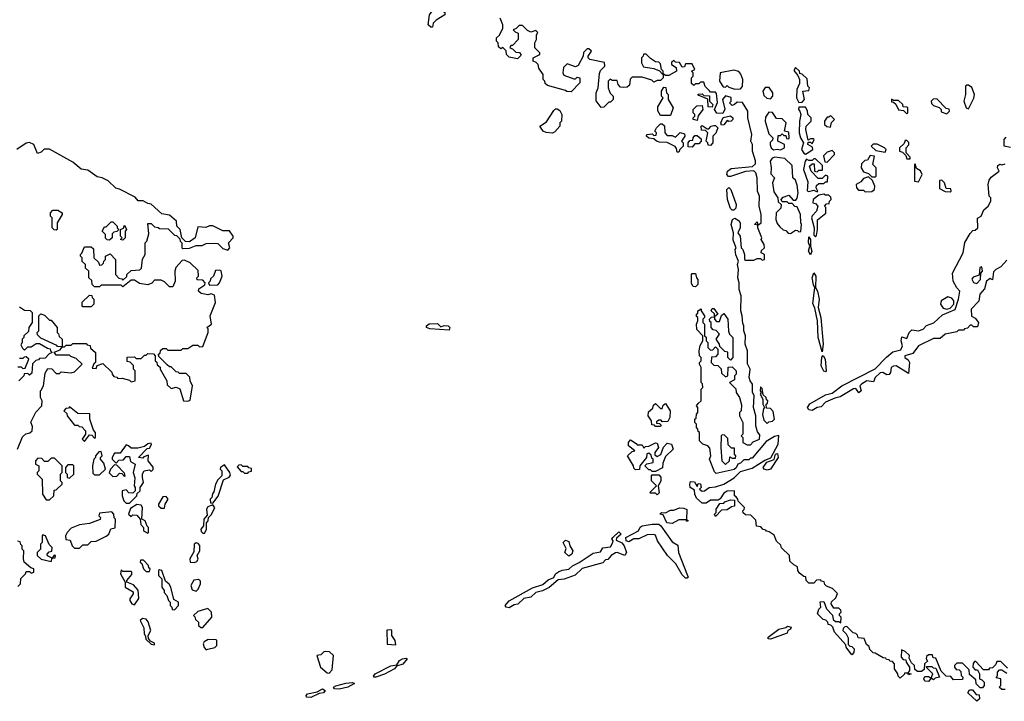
# Model space of a CAD drawing. Extents: x 2737310 to 2869991, y 870230 to 1012730.
# Tile 322 of 479: x 2766865 to 2772780, y 971230 to 975325. Entities that reach past the tile are written whole.
import ezdxf

# ---------------------------------------------------------------- set-up
doc = ezdxf.new("R2010")
doc.units = 0

msp = doc.modelspace()

# ---------------------------------------------------------------- linework, layer by layer
at = {"layer": '0CON02XD'}
for points in [[(2769345, 975280), (2769335, 975280), (2769320, 975295), (2769327.5, 975355), (2769343.6, 975376.4), (2769365, 975390), (2769397, 975387), (2769418.3, 975368.3), (2769420, 975355), (2769367, 975323), (2769350, 975305), (2769345, 975280)], [(2769830, 975265), (2769841.7, 975251.7), (2769860, 975245), (2769860, 975205), (2769825, 975170), (2769815, 975170), (2769810, 975155), (2769825, 975150), (2769845, 975130), (2769868.3, 975128.3), (2769878.3, 975111.7), (2769855, 975090), (2769805, 975100), (2769790, 975115), (2769788.3, 975138.3), (2769768.3, 975158.3), (2769755, 975150), (2769741.7, 975161.7), (2769740, 975185), (2769730, 975195), (2769730, 975215), (2769748.3, 975231.7), (2769767.5, 975275), (2769767.5, 975295), (2769752.5, 975335)], [(2772318.3, 971471.7), (2772300, 971455), (2772298.3, 971421.7), (2772281.7, 971408.3), (2772258.3, 971408.3), (2772241.7, 971421.7), (2772240, 971445), (2772221.7, 971461.7), (2772208.3, 971488.3), (2772210, 971505), (2772185, 971530), (2772161.7, 971538.3), (2772160, 971495), (2772171.7, 971481.7), (2772188.3, 971478.3), (2772190, 971465), (2772210, 971435), (2772210, 971415), (2772200, 971400), (2772220, 971395), (2772205, 971390), (2772200, 971400), (2772180, 971400), (2772178.3, 971391.7), (2772155, 971370), (2772141.7, 971381.7), (2772140, 971395), (2772120, 971425), (2772120, 971455), (2772108.3, 971468.3), (2772091.7, 971471.7), (2772088.3, 971478.3), (2772071.7, 971481.7), (2772068.3, 971488.3), (2772051.7, 971491.7), (2772005, 971520), (2771991.7, 971521.7), (2771971.7, 971541.7), (2771968.3, 971558.3), (2771951.7, 971571.7), (2771938.3, 971608.3), (2771901.7, 971611.7), (2771898.3, 971628.3), (2771888.3, 971638.3), (2771871.7, 971641.7), (2771835, 971680), (2771821.7, 971678.3), (2771811.7, 971668.3), (2771810, 971655), (2771830, 971635), (2771841.7, 971611.7), (2771841.7, 971571.7), (2771851.7, 971561.7), (2771865, 971560), (2771877.5, 971545), (2771877, 971523), (2771865, 971510), (2771830, 971555), (2771828.3, 971568.3), (2771760, 971645), (2771750, 971675), (2771738.3, 971688.3), (2771721.7, 971691.7), (2771720, 971705), (2771708.3, 971718.3), (2771691.7, 971721.7), (2771657.5, 971755), (2771666.4, 971783.6), (2771677.5, 971795), (2771673, 971827), (2771695, 971830), (2771712.5, 971785), (2771747, 971747), (2771751.7, 971721.7), (2771765, 971710), (2771785, 971710), (2771798.3, 971701.7), (2771800, 971735), (2771790, 971745), (2771790, 971755), (2771800, 971765), (2771798.3, 971778.3), (2771785, 971790), (2771755, 971790), (2771740, 971815), (2771741.7, 971828.3), (2771768.3, 971851.7), (2771778.3, 971878.3), (2771748.3, 971908.3), (2771711.7, 971921.7), (2771701.7, 971931.7), (2771698.3, 971948.3), (2771681.7, 971951.7), (2771675, 971960), (2771651.7, 971958.3), (2771635, 971940), (2771605, 971940), (2771590, 971955), (2771588.3, 971978.3), (2771575, 971980), (2771550, 972000), (2771540, 972015), (2771538.3, 972038.3), (2771515, 972050), (2771491.7, 972071.7), (2771490, 972105), (2771441.7, 972151.7), (2771438.3, 972168.3), (2771411.7, 972191.7), (2771398.3, 972228.3), (2771368.3, 972248.3), (2771351.7, 972251.7), (2771348.3, 972258.3), (2771331.7, 972261.7), (2771318.3, 972278.3), (2771291.7, 972281.7), (2771288.3, 972318.3), (2771258.3, 972348.3), (2771225, 972350), (2771211.7, 972361.7), (2771210, 972375), (2771218.3, 972381.7), (2771220, 972395), (2771181.7, 972431.7), (2771180, 972445), (2771168.3, 972458.3), (2771160, 972465), (2771160, 972495), (2771115, 972492.5), (2771095, 972481.2), (2771073.3, 972446.7), (2771061.7, 972438.3), (2771015, 972438.8), (2770988.8, 972421.2), (2770965, 972421.2), (2770930.8, 972450.8), (2770920, 972475), (2770918.3, 972498.3), (2770893.8, 972513.8), (2770890, 972535), (2770895, 972550), (2770918.3, 972548.3), (2770935, 972520), (2770941.7, 972538.3), (2770955, 972537.5), (2770960, 972515), (2770950, 972505), (2770965, 972493.3), (2770980, 972495), (2771006.1, 972513.9), (2771045, 972517.8), (2771095, 972533.8), (2771157.3, 972572.7), (2771195, 972610), (2771265, 972630), (2771340.9, 972679.1), (2771377.1, 972692.9), (2771422.5, 972775), (2771426, 972826), (2771399.3, 972820.7), (2771350, 972790), (2771265, 972690), (2771255, 972690), (2771245, 972680), (2771215, 972680), (2771195, 972660), (2771180, 972655), (2771168.3, 972631.7), (2771157, 972623), (2771048.3, 972598.3), (2771038.3, 972608.3), (2771010, 972685), (2771017.5, 972705), (2771011.7, 972751.7), (2771000, 972765), (2770970, 972775), (2770950, 972795), (2770950, 972845), (2770941.7, 972851.7), (2770940, 972865), (2770930, 972875), (2770930, 972895), (2770920, 972905), (2770920, 972925), (2770928.3, 972931.7), (2770930, 972955), (2770940, 972965), (2770940, 972995), (2770930, 973005), (2770941.7, 973018.3), (2770960, 973035), (2770960, 973105), (2770970, 973115), (2770967, 973137), (2770960, 973145), (2770960, 973235), (2770950, 973255), (2770950, 973265), (2770960, 973275), (2770960, 973295), (2770950, 973305), (2770947.5, 973335), (2770953, 973367), (2770970, 973395), (2770970, 973425), (2770933, 973463), (2770930, 973495), (2770940, 973515), (2770940, 973535), (2770931.7, 973541.7), (2770930, 973555), (2770938.3, 973561.7), (2770940, 973575), (2770958.3, 973588.3), (2770960, 973575), (2770980, 973545), (2770980, 973535), (2770970, 973525), (2770970, 973505), (2770980, 973495), (2770980, 973425), (2770988.3, 973418.3), (2770990, 973395), (2771000, 973385), (2771000, 973355), (2771015, 973340), (2771028.3, 973341.7), (2771045, 973360), (2771060, 973345), (2771060, 973315), (2771045, 973300), (2771021.7, 973298.3), (2771020, 973265), (2771035, 973250), (2771058.3, 973248.3), (2771078.3, 973228.3), (2771081.7, 973201.7), (2771105, 973180), (2771120, 973185), (2771121.7, 973238.3), (2771145, 973240), (2771170, 973215), (2771170, 973195), (2771160, 973185), (2771158.3, 973161.7), (2771130, 973145), (2771167, 973107), (2771170, 973085), (2771190, 973055), (2771201.7, 973011.7), (2771200, 972975), (2771190, 972965), (2771190, 972945), (2771210, 972905), (2771210, 972835), (2771200, 972825), (2771210, 972815), (2771210, 972785), (2771235, 972770), (2771255, 972770), (2771271.7, 972788.3), (2771310, 972805), (2771311.7, 972831.7), (2771298.3, 972848.3), (2771287.5, 972885), (2771286.7, 972945), (2771273.3, 972995), (2771277.5, 973065), (2771266.4, 973086.4), (2771267.5, 973135), (2771252.5, 973155), (2771247.5, 973175), (2771252.5, 973225), (2771238.3, 973258.3), (2771236.7, 973335), (2771222.5, 973375), (2771226.2, 973425), (2771216.2, 973455), (2771216.2, 973485), (2771208.8, 973498.8), (2771206.1, 973546.1), (2771197.5, 973575), (2771200, 973665), (2771186.7, 973705), (2771187.5, 973745), (2771180, 973775), (2771182.5, 973825), (2771176.7, 973855), (2771182.5, 973875), (2771167, 973913), (2771162.5, 973945), (2771170, 973955), (2771150.7, 974000.7), (2771152.5, 974045), (2771138.8, 974095), (2771147.5, 974125), (2771161.7, 974131.7), (2771186.7, 974116.7), (2771193, 974103), (2771193.3, 974075), (2771180, 974045), (2771192.5, 974025), (2771200, 973955), (2771210, 973945), (2771220, 973915), (2771220, 973885), (2771225, 973880), (2771275, 973880), (2771295, 973890), (2771315, 973890), (2771325, 973880), (2771340, 973885), (2771340, 973915), (2771320, 973925), (2771321.7, 973938.3), (2771340, 973955), (2771337.5, 973975), (2771320, 974005), (2771322.5, 974015), (2771300, 974075), (2771300, 974090), (2771280, 974095), (2771295, 974110), (2771300, 974090), (2771320, 974105), (2771320, 974155), (2771306.7, 974205), (2771310, 974265), (2771297.5, 974295), (2771296.2, 974375), (2771288, 974405), (2771275, 974416.7), (2771225, 974413.8), (2771135, 974382.5), (2771123, 974383), (2771112.5, 974395), (2771117.5, 974415), (2771138.3, 974431.7), (2771266.4, 974443.6), (2771285, 974460), (2771286.4, 974476.4), (2771267.5, 974535), (2771267.5, 974575), (2771257.5, 974595), (2771262.5, 974635), (2771240, 974735), (2771240, 974775), (2771208.3, 974828.3), (2771175, 974830), (2771160, 974815), (2771145, 974810), (2771130, 974825), (2771140, 974835), (2771138.3, 974858.3), (2771105, 974867.5), (2771087.5, 974845), (2771101.7, 974788.3), (2771088.3, 974761.7), (2771053, 974763), (2771040, 974785), (2771057, 974827), (2771051.7, 974881.7), (2771045, 974890), (2771015, 974890), (2771008.3, 974898.3), (2770983, 974923), (2770975, 974950), (2770955, 974950), (2770945, 974940), (2770925, 974940), (2770915, 974930), (2770901.7, 974941.7), (2770900, 974975), (2770910, 974985), (2770910, 975005), (2770900, 975015), (2770920, 975025), (2770905, 975060), (2770865, 975060), (2770858.3, 975041.7), (2770845, 975040), (2770828.3, 975068.3), (2770805, 975070), (2770795, 975080), (2770781.7, 975068.3), (2770780, 975055), (2770808.3, 975038.3), (2770810, 975015), (2770765, 974990), (2770745, 974990), (2770730, 975000), (2770730, 974975), (2770715, 974960), (2770695, 974960), (2770675, 974950), (2770661.7, 974961.7), (2770605, 974980), (2770545, 974980), (2770533, 974967), (2770528.3, 974931.7), (2770515, 974920), (2770495, 974917.5), (2770475, 974920), (2770460, 974935), (2770455, 974960), (2770425, 974960), (2770412.5, 974967.5), (2770400, 974955), (2770400, 974915), (2770413, 974883), (2770430, 974865), (2770430, 974845), (2770415, 974830), (2770405, 974830), (2770375, 974800), (2770358.3, 974798.3), (2770328.3, 974838.3), (2770327.5, 974885), (2770340, 974915), (2770348.3, 975001.7), (2770355, 975020), (2770380, 975045), (2770378.3, 975068.3), (2770290, 975085), (2770280, 975095), (2770280, 975105), (2770300, 975135), (2770285, 975150), (2770275, 975150), (2770253, 975127), (2770250, 975105), (2770220, 975050), (2770205, 975042.5), (2770155, 975060), (2770133, 975037), (2770127.5, 975005), (2770135, 974992.5), (2770195, 974970), (2770205, 974970), (2770215, 974980), (2770230, 974975), (2770230, 974945), (2770178.3, 974891.7), (2770153, 974893), (2770145, 974900), (2770035, 974930), (2770021.7, 974941.7), (2770020, 974955), (2770010, 974965), (2770010, 974995), (2769983, 975033), (2769980, 975055), (2769968.3, 975068.3), (2769950, 975075), (2769950, 975095), (2769990, 975115), (2769990, 975125), (2769960, 975155), (2769960, 975185), (2769970, 975205), (2769970, 975235), (2769978.3, 975248.3), (2769965, 975260), (2769935, 975250), (2769915, 975260), (2769885, 975290), (2769865, 975290), (2769848.3, 975271.7), (2769830, 975265)], [(2770730, 975000), (2770730, 975015), (2770720, 975025), (2770715, 975060), (2770705, 975070), (2770685, 975072.5), (2770655, 975092.5), (2770628.3, 975118.3), (2770611.7, 975118.3), (2770610, 975105), (2770600, 975095), (2770600, 975065), (2770611.7, 975041.7), (2770675, 975032.5), (2770708.3, 975018.3), (2770725, 975000), (2770730, 975000)], [(2771161.7, 974908.3), (2771195, 974910), (2771207, 974923), (2771210, 974965), (2771198.3, 974998.3), (2771185, 975013.3), (2771155, 975021.2), (2771073.3, 975006.7), (2771070, 974955), (2771091.7, 974921.7), (2771105, 974920), (2771115, 974930), (2771125, 974920), (2771161.7, 974908.3)], [(2771545, 974827.5), (2771565, 974830), (2771580, 974845), (2771570, 974895), (2771605, 974900), (2771610, 974915), (2771600, 974925), (2771595, 974970), (2771565, 974997.5), (2771551.7, 975001.7), (2771550, 975015), (2771525, 975037.5), (2771515, 975020), (2771540, 974990), (2771550, 974965), (2771549.3, 974940.7), (2771534, 974906), (2771531.4, 974855), (2771545, 974827.5)], [(2770775, 974750), (2770715, 974750), (2770698.3, 974778.3), (2770698.3, 974801.7), (2770730, 974855), (2770720, 974865), (2770720, 974895), (2770735, 974920), (2770747, 974917), (2770750, 974885), (2770760, 974875), (2770760, 974845), (2770790, 974795), (2770775, 974750)], [(2771375, 974850), (2771390, 974865), (2771390, 974885), (2771368.3, 974918.3), (2771343, 974917), (2771330, 974895), (2771335, 974870), (2771353.3, 974853.3), (2771375, 974850)], [(2772565, 974790), (2772597, 974853), (2772600, 974875), (2772585, 974917.5), (2772565, 974932.5), (2772555, 974932.5), (2772547.5, 974925), (2772546.7, 974875), (2772537.5, 974835), (2772550, 974795), (2772565, 974790)], [(2771025, 974800), (2771001.7, 974801.7), (2770998.3, 974848.3), (2770941.7, 974871.7), (2770941.7, 974878.3), (2770965, 974880), (2770975, 974870), (2771008.3, 974868.3), (2771010, 974835), (2771030, 974815), (2771025, 974800)], [(2772195, 974760), (2772200, 974765), (2772200, 974795), (2772195, 974800), (2772171.7, 974801.7), (2772170, 974815), (2772145, 974840), (2772115, 974840), (2772101.7, 974848.3), (2772101.7, 974831.7), (2772115, 974830), (2772128.3, 974818.3), (2772143.6, 974783.6), (2772175, 974780), (2772195, 974760)], [(2772435, 974760), (2772450, 974775), (2772448.3, 974788.3), (2772431.7, 974791.7), (2772375, 974850), (2772351.7, 974848.3), (2772340, 974835), (2772341.7, 974821.7), (2772355, 974810), (2772388.3, 974798.3), (2772400, 974785), (2772401.7, 974771.7), (2772435, 974760)], [(2770065, 974643.3), (2770027, 974647), (2770010, 974655), (2769990, 974685), (2770029.3, 974710.7), (2770075, 974780), (2770085, 974790), (2770095, 974790), (2770109.3, 974779.3), (2770122.5, 974755), (2770120, 974715), (2770110, 974705), (2770110, 974685), (2770079.3, 974650.7), (2770065, 974643.3)], [(2770935, 974720), (2770910, 974725), (2770910, 974735), (2770920, 974745), (2770920, 974755), (2770910, 974765), (2770910, 974785), (2770933, 974807), (2770965, 974810), (2770970, 974785), (2770941.7, 974748.3), (2770935, 974720)], [(2771585, 974517.5), (2771595, 974522.5), (2771630, 974545), (2771628.3, 974558.3), (2771600, 974575), (2771601.7, 974588.3), (2771615, 974590), (2771625, 974580), (2771637.5, 974605), (2771635, 974610), (2771615, 974610), (2771601.7, 974601.7), (2771587.5, 974665), (2771590, 974685), (2771620, 974715), (2771620, 974735), (2771600, 974755), (2771597, 974777), (2771585, 974800), (2771545, 974800), (2771543.3, 974785), (2771552.5, 974775), (2771557.5, 974755), (2771550, 974715), (2771548.6, 974645), (2771556, 974615), (2771573.8, 974585), (2771562.5, 974545), (2771575, 974523.3), (2771585, 974517.5)], [(2771081.7, 974691.7), (2771077.5, 974705), (2771091.7, 974738.3), (2771135, 974747.5), (2771150, 974735), (2771150, 974725), (2771140, 974715), (2771125, 974712.5), (2771115, 974720), (2771095, 974692.5), (2771081.7, 974691.7)], [(2771435, 974542.5), (2771460, 974555), (2771460, 974575), (2771420, 974595), (2771421.7, 974628.3), (2771435, 974630), (2771445, 974640), (2771455, 974630), (2771468.3, 974628.3), (2771471.7, 974611.7), (2771485, 974610), (2771487.5, 974615), (2771485, 974650), (2771460, 974655), (2771470, 974705), (2771445, 974730), (2771411.7, 974731.7), (2771388.3, 974768.3), (2771365, 974770), (2771345, 974740), (2771342.5, 974715), (2771365, 974640), (2771390, 974615), (2771388.3, 974601.7), (2771373, 974587), (2771373, 974573), (2771380, 974555), (2771393, 974543), (2771415, 974547.5), (2771435, 974542.5)], [(2771735, 974680), (2771741.7, 974708.3), (2771760, 974725), (2771735, 974750), (2771725, 974740), (2771715, 974740), (2771700, 974715), (2771700, 974695), (2771713, 974683), (2771735, 974680)], [(2770825, 974530), (2770815, 974530), (2770811.7, 974551.7), (2770803.3, 974563.3), (2770755, 974587.5), (2770708.3, 974588.3), (2770690, 974595), (2770675, 974610), (2770645, 974612.5), (2770630, 974625), (2770632.5, 974635), (2770665, 974640), (2770675, 974630), (2770688.3, 974631.7), (2770690, 974645), (2770680, 974655), (2770690, 974675), (2770715, 974700), (2770725, 974700), (2770738.3, 974688.3), (2770740, 974645), (2770755, 974630), (2770785, 974630), (2770805, 974620), (2770833, 974647), (2770858.3, 974638.3), (2770860, 974625), (2770840, 974595), (2770850, 974585), (2770850, 974565), (2770830, 974545), (2770825, 974530)], [(2771015, 974570), (2771001.7, 974571.7), (2771000, 974585), (2770990, 974595), (2771000, 974645), (2770985, 974660), (2770961.7, 974661.7), (2770960, 974685), (2770965, 974690), (2770995, 974670), (2771005, 974670), (2771020, 974685), (2771035, 974690), (2771045, 974690), (2771060, 974675), (2771047, 974643), (2771030, 974625), (2771030, 974585), (2771015, 974570)], [(2770905, 974560), (2770881.7, 974561.7), (2770880, 974585), (2770891.7, 974598.3), (2770908.3, 974601.7), (2770910, 974615), (2770921.7, 974628.3), (2770935, 974630), (2770958.3, 974608.3), (2770960, 974595), (2770945, 974580), (2770921.7, 974578.3), (2770905, 974560)], [(2772817, 974557), (2772780, 974565), (2772780, 974605), (2772791.7, 974618.3)], [(2766852.5, 972745), (2766881.7, 972818.3), (2766903, 972837), (2766927, 972843), (2766940, 972855), (2766941.7, 972881.7), (2766933, 972907), (2766963, 972967), (2766997.5, 973005), (2767000, 973035), (2766990, 973055), (2766990, 973095), (2766995, 973100), (2767007.5, 973125), (2767018.3, 973201.7), (2767035, 973230), (2767058.3, 973228.3), (2767085, 973200), (2767105, 973200), (2767115, 973210), (2767175, 973202.5), (2767195, 973210), (2767240, 973255), (2767205, 973290), (2767171.7, 973301.7), (2767165, 973310), (2767085, 973310), (2767071.7, 973328.3), (2767108.3, 973341.7), (2767120, 973360), (2767135, 973360), (2767145, 973370), (2767175, 973370), (2767185, 973380), (2767265, 973380), (2767271.7, 973371.7), (2767288.3, 973368.3), (2767291.7, 973351.7), (2767320, 973325), (2767320, 973265), (2767311.7, 973258.3), (2767301.7, 973231.7), (2767325, 973230), (2767331.7, 973248.3), (2767365, 973260), (2767418.3, 973208.3), (2767420, 973195), (2767431.7, 973181.7), (2767448.3, 973178.3), (2767455, 973170), (2767481.7, 973171.7), (2767525, 973160), (2767535, 973150), (2767560, 973155), (2767560, 973215), (2767550, 973225), (2767548.3, 973248.3), (2767528.3, 973268.3), (2767511.7, 973271.7), (2767511.7, 973298.3), (2767555, 973300), (2767565, 973290), (2767595, 973290), (2767615, 973310), (2767625, 973310), (2767635, 973320), (2767668.3, 973318.3), (2767680, 973305), (2767680, 973275), (2767688.3, 973268.3), (2767691.7, 973251.7), (2767708.3, 973238.3), (2767710, 973225), (2767750, 973155), (2767751.7, 973131.7), (2767775, 973110), (2767805, 973117.5), (2767826.4, 973106.4), (2767850, 973035), (2767875, 973033.3), (2767890, 973040), (2767902.5, 973125), (2767890, 973155), (2767888.3, 973178.3), (2767865, 973200), (2767825, 973200), (2767818.3, 973208.3), (2767805, 973210), (2767775, 973240), (2767765, 973240), (2767751.7, 973251.7), (2767701.7, 973301.7), (2767700, 973315), (2767708.3, 973321.7), (2767711.7, 973338.3), (2767725, 973350), (2767745, 973350), (2767755, 973340), (2767835, 973340), (2767845, 973350), (2767875, 973350), (2767905, 973370), (2767935, 973370), (2767945, 973360), (2767965, 973362.5), (2767996.7, 973445), (2767997.5, 973467.5), (2767990, 973475), (2768017.5, 973495), (2768010, 973545), (2768041.2, 973625), (2768035, 973670), (2768015, 973677.5), (2767995, 973672.5), (2767955, 973680), (2767940, 973695), (2767941.7, 973708.3), (2767978.3, 973731.7), (2767980, 973745), (2767965, 973760), (2767931.7, 973761.7), (2767930, 973775), (2767940, 973785), (2767938.3, 973818.3), (2767890, 973865), (2767855, 973880), (2767841.7, 973878.3), (2767803, 973837), (2767797.5, 973815), (2767800, 973755), (2767785, 973720), (2767765, 973720), (2767735, 973750), (2767715, 973760), (2767675, 973760), (2767658.3, 973741.7), (2767635, 973732.5), (2767585, 973740), (2767555, 973760), (2767535, 973760), (2767485, 973720), (2767475, 973730), (2767355, 973730), (2767345, 973720), (2767315, 973720), (2767300, 973735), (2767298.3, 973758.3), (2767280, 973775), (2767280, 973815), (2767261.7, 973831.7), (2767260, 973855), (2767241.7, 973871.7), (2767240, 973895), (2767230, 973905), (2767230, 973915), (2767238.3, 973921.7), (2767255, 973960), (2767295, 973960), (2767308.3, 973948.3), (2767310, 973895), (2767338.3, 973868.3), (2767345, 973850), (2767358.3, 973851.7), (2767368.3, 973861.7), (2767370, 973875), (2767380, 973885), (2767380, 973905), (2767408.3, 973918.3), (2767440, 973885), (2767440, 973795), (2767461.7, 973771.7), (2767478.3, 973768.3), (2767485, 973760), (2767508.3, 973781.7), (2767510, 973795), (2767535, 973817.5), (2767587, 973823), (2767597, 973833), (2767603, 973887), (2767620, 973915), (2767620, 973985), (2767630, 973995), (2767641.7, 974038.3), (2767635, 974100), (2767655, 974100), (2767675, 974080), (2767697, 974077), (2767705, 974070), (2767758.3, 974068.3), (2767795, 974030), (2767808.3, 974028.3), (2767828.3, 974008.3), (2767830, 973995), (2767840, 973985), (2767840, 973955), (2767845, 973950), (2767885, 973952.5), (2767925, 973967.5), (2767961.7, 973968.3), (2767985, 973980), (2768035, 973982.5), (2768055, 973980), (2768085, 973950), (2768115, 973940), (2768127.5, 973955), (2768120, 973985), (2768147.5, 974015), (2768147.5, 974025), (2768125, 974057.5), (2768085, 974057.5), (2768025, 974087.5), (2768005, 974087.5), (2767983, 974077), (2767935, 974080), (2767920, 974015), (2767885, 973990), (2767861.7, 973991.7), (2767840, 974015), (2767830, 974065), (2767810, 974085), (2767807.5, 974115), (2767765, 974150), (2767719.3, 974159.3), (2767656.1, 974216.1), (2767635, 974220), (2767606.4, 974236.4), (2767577.5, 974237.5), (2767558.3, 974258.3), (2767465, 974307.5), (2767443, 974313), (2767396.1, 974356.1), (2767360, 974375), (2767331.2, 974381.2), (2767275, 974420), (2767235, 974427.5), (2767185, 974470), (2767045, 974546.7), (2767013, 974547), (2766995, 974530), (2766971.7, 974521.7), (2766950, 974575), (2766925, 974587.5), (2766905, 974582.5), (2766847.5, 974545)], [(2772065, 974530), (2772070, 974545), (2772060, 974555), (2772017, 974577), (2771992.5, 974577.5), (2771980, 974565), (2772008.3, 974538.3), (2772065, 974530)], [(2772215, 974490), (2772215, 974500), (2772190, 974525), (2772190, 974555), (2772207, 974573), (2772207, 974587), (2772195, 974600), (2772185, 974600), (2772178.3, 974581.7), (2772150, 974555), (2772150, 974535), (2772168.3, 974528.3), (2772188.3, 974508.3), (2772195, 974490), (2772215, 974490)], [(2771495, 974040), (2771525, 974060), (2771538.3, 974058.3), (2771545, 974050), (2771558.3, 974051.7), (2771562.5, 974095), (2771557.5, 974105), (2771556.7, 974155), (2771535, 974200), (2771521.7, 974201.7), (2771505, 974220), (2771485, 974220), (2771475, 974230), (2771445, 974230), (2771440, 974245), (2771451.7, 974258.3), (2771485, 974270), (2771511.7, 974241.7), (2771528.3, 974241.7), (2771536.4, 974253.6), (2771541.2, 974285), (2771535, 974330), (2771525, 974360), (2771510, 974375), (2771505, 974450), (2771461.7, 974491.7), (2771400.7, 974499.3), (2771385, 974492.5), (2771373.3, 974475), (2771380, 974435), (2771378.3, 974398.3), (2771400, 974375), (2771387.5, 974345), (2771395, 974290), (2771420, 974255), (2771421.7, 974231.7), (2771440, 974215), (2771438.3, 974191.7), (2771410, 974165), (2771407.5, 974125), (2771415, 974100), (2771430.7, 974080.7), (2771451.7, 974061.7), (2771468.3, 974058.3), (2771481.7, 974041.7), (2771495, 974040)], [(2771655, 974290), (2771660, 974295), (2771650, 974315), (2771651.7, 974328.3), (2771665, 974340), (2771695, 974340), (2771705, 974350), (2771718.3, 974351.7), (2771720, 974385), (2771705, 974390), (2771685, 974370), (2771661.7, 974371.7), (2771620, 974415), (2771610, 974445), (2771625, 974460), (2771638.3, 974458.3), (2771640, 974415), (2771655, 974410), (2771665, 974420), (2771688.3, 974421.7), (2771688.3, 974448.3), (2771645, 974490), (2771635, 974490), (2771625, 974480), (2771605, 974480), (2771592.5, 974487.5), (2771583.3, 974475), (2771574.3, 974425), (2771600.7, 974350.7), (2771595, 974297.5), (2771605, 974292.5), (2771635, 974300), (2771655, 974290)], [(2771715, 974470), (2771760, 974515), (2771760, 974525), (2771745, 974540), (2771715, 974530), (2771693, 974507), (2771701.7, 974471.7), (2771715, 974470)], [(2772005, 974380), (2772010, 974385), (2772010, 974435), (2771990, 974455), (2772000, 974505), (2771975, 974510), (2771958.3, 974481.7), (2771941.7, 974478.3), (2771921.7, 974458.3), (2771920, 974435), (2771935, 974410), (2771965, 974400), (2771985, 974380), (2772005, 974380)], [(2772795, 973880), (2772760, 973840), (2772730, 973825), (2772715, 973810), (2772708.3, 973761.7), (2772695, 973770), (2772672.5, 973755), (2772661.7, 973708.3), (2772633.6, 973676.4), (2772626.1, 973633.9), (2772580, 973585), (2772583, 973543), (2772605, 973532.5), (2772625.9, 973505.9), (2772619.3, 973480.7), (2772595, 973480), (2772585, 973490), (2772575, 973490), (2772558.3, 973471.7), (2772541.7, 973468.3), (2772535, 973460), (2772505, 973460), (2772495, 973450), (2772425, 973436.7), (2772395, 973410), (2772355, 973410), (2772265, 973366.2), (2772230, 973320), (2772183.3, 973305), (2772183.3, 973295), (2772201.7, 973281.7), (2772210, 973265), (2772205, 973200), (2772130, 973245), (2772115, 973243.8), (2772100, 973235), (2772096.2, 973205), (2772087.5, 973192.5), (2772075, 973191.2), (2772050, 973205), (2772035, 973203.8), (2772003.8, 973175), (2771995, 973150), (2771955, 973155.8), (2771922.5, 973135), (2771912.5, 973125), (2771920, 973095), (2771907, 973083), (2771888.3, 973108.3), (2771875, 973107.5), (2771795, 973060), (2771761.7, 973051.7), (2771705, 973028), (2771680, 973000), (2771655, 972994.2), (2771625, 972977.1), (2771605, 972980.8), (2771597.1, 972995), (2771612.3, 973017.7), (2771705, 973071.4), (2771745, 973081.2), (2771804.4, 973125.6), (2772005, 973228), (2772071.7, 973298.3), (2772110.7, 973329.3), (2772158, 973342), (2772168, 973365), (2772160, 973395), (2772165, 973420), (2772195, 973410), (2772207.5, 973445), (2772225, 973462.5), (2772265, 973456.7), (2772292.5, 973465), (2772312, 973488), (2772355.7, 973504.3), (2772409.1, 973550.9), (2772485.6, 973584.4), (2772505.8, 973645.8), (2772512.5, 973695), (2772493.9, 973713.9), (2772472.5, 973755), (2772468.3, 973801.7), (2772532.5, 973925), (2772543, 973987), (2772575, 974040), (2772591.7, 974058.3), (2772605, 974060), (2772620, 974075), (2772618.3, 974131.7), (2772640, 974145), (2772657, 974183), (2772682.5, 974205), (2772700, 974235), (2772700, 974255), (2772690, 974265), (2772683.3, 974335), (2772689.3, 974360.7), (2772700.7, 974379.3), (2772750, 974415), (2772740, 974435), (2772741.7, 974448.3), (2772753, 974457), (2772765, 974452.5), (2772785, 974460)], [(2772265, 974350), (2772287.5, 974395), (2772276.4, 974416.4), (2772251.7, 974431.7), (2772245, 974460), (2772240, 974455), (2772240, 974355), (2772265, 974350)], [(2771945, 974290), (2771985, 974292.5), (2772000, 974305), (2772002.5, 974325), (2771988.3, 974358.3), (2771965, 974380), (2771935, 974370), (2771918.3, 974351.7), (2771890, 974335), (2771892.5, 974315), (2771905, 974300), (2771935, 974300), (2771945, 974290)], [(2771155, 974180), (2771145, 974180), (2771135, 974190), (2771117.5, 974245), (2771112.5, 974305), (2771125, 974317.5), (2771137.5, 974305), (2771168.8, 974215), (2771166.4, 974193.6), (2771155, 974180)], [(2772455, 974290), (2772460, 974295), (2772458.3, 974308.3), (2772431.7, 974311.7), (2772420, 974345), (2772405, 974360), (2772391.7, 974358.3), (2772390.7, 974310.7), (2772425, 974292.5), (2772455, 974290)], [(2771645, 974020), (2771651.7, 974028.3), (2771657.5, 974065), (2771658.3, 974121.7), (2771707, 974163), (2771707.5, 974197.5), (2771700, 974205), (2771711.7, 974218.3), (2771728.3, 974221.7), (2771730, 974235), (2771740, 974245), (2771738.3, 974258.3), (2771725, 974270), (2771705, 974270), (2771695, 974277.5), (2771665, 974270), (2771632.5, 974245), (2771630, 974225), (2771645, 974220), (2771660, 974205), (2771652.5, 974175), (2771625, 974147.5), (2771622, 974135), (2771637.5, 974075), (2771635, 974030), (2771645, 974020)], [(2767085, 974060), (2767071.7, 974061.7), (2767060, 974075), (2767060, 974135), (2767050, 974145), (2767050, 974165), (2767065, 974180), (2767095, 974180), (2767120, 974165), (2767120, 974155), (2767090, 974105), (2767090, 974065), (2767085, 974060)], [(2767405, 974000), (2767391.7, 974001.7), (2767381.7, 974011.7), (2767380, 974035), (2767360, 974055), (2767375, 974080), (2767385, 974080), (2767415, 974110), (2767425, 974110), (2767450, 974085), (2767450, 974075), (2767460, 974065), (2767448.3, 974051.7), (2767431.7, 974048.3), (2767421.7, 974038.3), (2767420, 974015), (2767405, 974000)], [(2767485, 974000), (2767470, 974005), (2767480, 974015), (2767470, 974025), (2767470, 974065), (2767488.3, 974071.7), (2767495, 974090), (2767507.5, 974065), (2767500, 974055), (2767500, 974015), (2767485, 974000)], [(2771615, 973913.3), (2771604.4, 973935), (2771612.5, 973965), (2771604.3, 973985.7), (2771605, 974020), (2771615.6, 974005), (2771616, 973965), (2771623.8, 973935), (2771615, 973913.3)], [(2772615, 973740), (2772636.7, 973765), (2772638.3, 973801.7), (2772650, 973815), (2772645, 973840), (2772633, 973837), (2772629.3, 973790.7), (2772592.7, 973777.3), (2772584, 973766), (2772595, 973746.7), (2772615, 973740)], [(2768005, 973730), (2768055, 973732.5), (2768065.9, 973744.1), (2768082.5, 973785), (2768076.2, 973816.2), (2768065, 973820), (2768041.7, 973818.3), (2768030, 973785), (2768011.7, 973768.3), (2768010, 973755), (2768000, 973745), (2768005, 973730)], [(2770925, 973720), (2770911.7, 973721.7), (2770900.7, 973740.7), (2770900, 973795), (2770905, 973800), (2770925, 973800), (2770930, 973775), (2770940, 973765), (2770940, 973735), (2770925, 973720)], [(2771685, 973330), (2771661.9, 973415), (2771658.8, 973515), (2771642.7, 973592.7), (2771630.5, 973620.5), (2771642.5, 973715), (2771633, 973733), (2771626.2, 973775), (2771635, 973803.3), (2771647.1, 973785), (2771646.4, 973716.4), (2771657.5, 973695), (2771666.9, 973645), (2771661.2, 973595), (2771677.5, 973535), (2771691.2, 973375), (2771685, 973330)], [(2767295, 973600), (2767245, 973600), (2767240, 973605), (2767241.7, 973628.3), (2767285, 973670), (2767298.3, 973668.3), (2767300, 973655), (2767310, 973645), (2767310, 973615), (2767295, 973600)], [(2772435, 973586), (2772455, 973592.9), (2772475.8, 973615.8), (2772475.8, 973635), (2772465, 973651.2), (2772440.7, 973659.3), (2772400, 973635), (2772397.5, 973615), (2772412.7, 973592.7), (2772435, 973586)], [(2766865, 973600), (2766895, 973580), (2766928.3, 973578.3), (2766940, 973565), (2766940, 973505), (2766920, 973475), (2766918.3, 973451.7), (2766890, 973425), (2766890, 973415), (2766880, 973405), (2766880, 973385), (2766872.5, 973372.5), (2766881.7, 973351.7), (2766895, 973340), (2766915, 973360), (2766935, 973360), (2766965, 973380), (2766985, 973380), (2767031.7, 973351.7), (2767048.3, 973348.3), (2767050, 973335), (2767060, 973325), (2767041.7, 973318.3), (2767018.3, 973291.7), (2766985, 973290), (2766978.3, 973281.7), (2766961.7, 973278.3), (2766941.7, 973258.3), (2766938.3, 973201.7), (2766925, 973190), (2766915, 973200), (2766891.7, 973198.3), (2766890, 973185), (2766860, 973155)], [(2767120, 973360), (2767115, 973360), (2767091.7, 973361.7), (2767088.3, 973368.3), (2766991.7, 973411.7), (2766971.7, 973431.7), (2766970, 973445), (2766980, 973455), (2766980, 973545), (2766991.7, 973558.3), (2767015, 973550), (2767045, 973520), (2767055, 973520), (2767090, 973475), (2767090, 973445), (2767098.3, 973438.3), (2767101.7, 973421.7), (2767120, 973405), (2767120, 973360)], [(2771135, 973280), (2771120, 973295), (2771118.3, 973328.3), (2771101.7, 973331.7), (2771071.7, 973361.7), (2771070, 973375), (2771050, 973405), (2771070, 973435), (2771048.3, 973458.3), (2771031.7, 973461.7), (2771020, 973475), (2771020, 973505), (2771011.7, 973511.7), (2771010, 973525), (2771021.7, 973538.3), (2771040, 973540), (2771038.3, 973558.3), (2771020, 973575), (2771025, 973590), (2771035, 973590), (2771060, 973555), (2771040, 973540), (2771040, 973525), (2771051.7, 973511.7), (2771068.3, 973511.7), (2771081.7, 973548.3), (2771095, 973560), (2771120, 973525), (2771123, 973453), (2771130, 973435), (2771150, 973415), (2771150, 973295), (2771135, 973280)], [(2769445, 973460), (2769328.3, 973468.3), (2769310, 973475), (2769310, 973485), (2769325, 973497.5), (2769375, 973500), (2769395, 973480), (2769415, 973487.5), (2769440, 973485), (2769450, 973475), (2769445, 973460)], [(2771705, 973210), (2771695, 973212.5), (2771680, 973245), (2771683.2, 973296.8), (2771692.5, 973307.5), (2771704.2, 973285), (2771710, 973215), (2771705, 973210)], [(2766855, 973240), (2766875, 973240), (2766885, 973230), (2766898.3, 973231.7), (2766920, 973285), (2766905, 973300), (2766891.7, 973298.3), (2766885, 973290), (2766865, 973290)], [(2771355, 972900), (2771365, 972910), (2771387, 972913), (2771400, 972925), (2771391.7, 972971.7), (2771375, 972990), (2771351.7, 972991.7), (2771350, 973015), (2771358.3, 973021.7), (2771360, 973035), (2771351.7, 973041.7), (2771350, 973055), (2771331.7, 973071.7), (2771325, 973110), (2771315, 973120), (2771313.3, 973095), (2771320, 973085), (2771312.5, 973075), (2771330, 973045), (2771330, 973015), (2771340, 972995), (2771333, 972987), (2771327, 972953), (2771335, 972920), (2771355, 972900)], [(2770715, 972880), (2770685, 972880), (2770678.3, 972888.3), (2770661.7, 972891.7), (2770660, 972915), (2770640, 972945), (2770641.7, 972968.3), (2770668.3, 972991.7), (2770671.7, 973008.3), (2770685, 973020), (2770715, 972990), (2770725, 972990), (2770731.7, 973008.3), (2770745, 973020), (2770772.5, 972975), (2770770, 972935), (2770758.3, 972911.7), (2770725, 972910), (2770718.3, 972918.3), (2770705, 972920), (2770691.7, 972908.3), (2770691.7, 972901.7), (2770708.3, 972898.3), (2770718.3, 972888.3), (2770715, 972880)], [(2767255, 972790), (2767285, 972830), (2767298.3, 972828.3), (2767315, 972810), (2767320, 972815), (2767320, 972845), (2767308.3, 972858.3), (2767287.5, 972925), (2767287.5, 972957.5), (2767215, 972960), (2767165, 973000), (2767158.3, 972991.7), (2767141.7, 972988.3), (2767130, 972975), (2767148.3, 972958.3), (2767150, 972945), (2767195, 972890), (2767215, 972890), (2767221.7, 972881.7), (2767238.3, 972878.3), (2767260, 972855), (2767260, 972835), (2767240, 972805), (2767255, 972790)], [(2767525, 972420), (2767570, 972465), (2767571.7, 972478.3), (2767590, 972495), (2767590, 972515), (2767610, 972545), (2767602.5, 972575), (2767603.6, 972596.4), (2767612.5, 972615), (2767645, 972620), (2767655, 972610), (2767667, 972623), (2767667, 972637), (2767637.5, 972675), (2767638.3, 972708.3), (2767611.7, 972698.3), (2767605, 972690), (2767580, 972695), (2767631.7, 972748.3), (2767645, 972750), (2767657, 972773), (2767655, 972780), (2767635, 972777.5), (2767615, 972760), (2767575, 972750), (2767535, 972750), (2767520, 972765), (2767505, 972770), (2767468.3, 972721.7), (2767435, 972720), (2767420, 972695), (2767420, 972685), (2767445, 972660), (2767461.7, 972678.3), (2767488.3, 972681.7), (2767505, 972700), (2767525, 972700), (2767531.7, 972671.7), (2767560, 972655), (2767546.7, 972605), (2767557, 972573), (2767552.5, 972525), (2767560, 972515), (2767560, 972495), (2767545, 972480), (2767521.7, 972481.7), (2767505, 972500), (2767480, 972495), (2767480, 972465), (2767490, 972435), (2767505, 972420), (2767525, 972420)], [(2770685, 972610), (2770665, 972610), (2770655, 972620), (2770645, 972620), (2770620, 972645), (2770632.5, 972657.5), (2770670, 972665), (2770670, 972685), (2770661.7, 972691.7), (2770658.3, 972708.3), (2770645, 972720), (2770632.5, 972717.5), (2770630, 972695), (2770590, 972645), (2770588.3, 972621.7), (2770565, 972620), (2770555, 972630), (2770552.5, 972645), (2770517.5, 972705), (2770545, 972730), (2770560, 972735), (2770522.5, 972765), (2770522.5, 972785), (2770535, 972800), (2770569.3, 972779.3), (2770575, 972770), (2770605, 972770), (2770615, 972750), (2770625, 972760), (2770645, 972762.5), (2770685, 972782.5), (2770695, 972780), (2770703.3, 972755), (2770680, 972725), (2770681.7, 972711.7), (2770695, 972700), (2770716.4, 972713.6), (2770733, 972757), (2770755, 972780), (2770780, 972775), (2770790, 972745), (2770745, 972700), (2770728.3, 972661.7), (2770727, 972633), (2770685, 972610)], [(2771105, 972652.5), (2771130, 972675), (2771131.7, 972698.3), (2771145, 972690), (2771165, 972690), (2771167.5, 972705), (2771160, 972715), (2771160, 972750), (2771141.7, 972751.7), (2771121.7, 972771.7), (2771118.3, 972808.3), (2771098.3, 972828.3), (2771085, 972830), (2771080, 972825), (2771077.5, 972755), (2771082.5, 972675), (2771105, 972652.5)], [(2767345, 972590), (2767380, 972625), (2767371.7, 972661.7), (2767350, 972685), (2767350, 972695), (2767360, 972705), (2767355, 972730), (2767341.7, 972728.3), (2767320, 972705), (2767320, 972695), (2767310, 972685), (2767302.5, 972645), (2767305, 972600), (2767315, 972590), (2767345, 972590)], [(2771355, 972618.1), (2771336.7, 972625), (2771332, 972635), (2771354.2, 972665.8), (2771397.5, 972682.5), (2771405, 972713.8), (2771418.5, 972718.5), (2771421.4, 972695), (2771375, 972624.2), (2771355, 972618.1)], [(2767045, 972440), (2767070, 972465), (2767071.7, 972498.3), (2767085, 972500), (2767120, 972535), (2767120, 972545), (2767110, 972555), (2767110, 972595), (2767120, 972605), (2767120, 972645), (2767075, 972690), (2767055, 972690), (2767035, 972670), (2767015, 972670), (2766998.3, 972688.3), (2766975, 972690), (2766960, 972675), (2766960, 972655), (2766980, 972645), (2766980, 972615), (2766970, 972605), (2766970, 972595), (2767000, 972565), (2767002.5, 972475), (2767025, 972440), (2767045, 972440)], [(2767165, 972570), (2767190, 972595), (2767190, 972645), (2767185, 972650), (2767155, 972650), (2767140, 972635), (2767140, 972605), (2767150, 972595), (2767150, 972575), (2767165, 972570)], [(2767495, 972580), (2767500, 972585), (2767495, 972600), (2767448.3, 972648.3), (2767435, 972650), (2767410, 972625), (2767403, 972603), (2767425, 972580), (2767448.3, 972581.7), (2767465, 972600), (2767478.3, 972598.3), (2767495, 972580)], [(2768025, 972420), (2768057, 972463), (2768090, 972560), (2768123, 972577), (2768131.7, 972588.3), (2768127.5, 972605), (2768095, 972650), (2768072.5, 972635), (2768070, 972625), (2768080, 972615), (2768080, 972585), (2768055, 972560), (2768042.5, 972535), (2768031.7, 972488.3), (2768023, 972477), (2768020, 972455), (2768010, 972445), (2768011.7, 972421.7), (2768025, 972420)], [(2768235, 972600), (2768241.7, 972608.3), (2768258.3, 972611.7), (2768258.3, 972628.3), (2768241.7, 972631.7), (2768235, 972640), (2768205, 972640), (2768195, 972650), (2768181.7, 972648.3), (2768171.7, 972638.3), (2768195, 972610), (2768205, 972610), (2768215, 972600), (2768235, 972600)], [(2770695, 972470), (2770685, 972480), (2770655, 972480), (2770650, 972485), (2770690, 972525), (2770660, 972555), (2770660, 972585), (2770665, 972590), (2770705, 972590), (2770717.5, 972577.5), (2770717, 972553), (2770700, 972525), (2770707.5, 972482.5), (2770695, 972470)], [(2767735, 972390), (2767740, 972415), (2767757.5, 972445), (2767745, 972460), (2767725, 972457.5), (2767700, 972415), (2767700, 972405), (2767715, 972390), (2767735, 972390)], [(2771045, 972340), (2771040, 972355), (2771050, 972365), (2771050, 972385), (2771071.7, 972418.3), (2771095, 972420), (2771101.7, 972428.3), (2771135, 972440), (2771158.3, 972438.3), (2771158.3, 972401.7), (2771141.7, 972398.3), (2771115, 972380), (2771081.7, 972378.3), (2771045, 972340)], [(2767225, 972150), (2767245, 972170), (2767275, 972170), (2767295, 972190), (2767325, 972192.5), (2767385, 972222.5), (2767400, 972235), (2767413.6, 972266.4), (2767438.3, 972271.7), (2767440, 972325), (2767433, 972333), (2767430, 972355), (2767418.3, 972368.3), (2767345, 972360), (2767340, 972345), (2767350, 972335), (2767348.3, 972321.7), (2767285, 972297.5), (2767225, 972290), (2767175, 972270), (2767150, 972245), (2767140, 972225), (2767141.7, 972201.7), (2767168.3, 972198.3), (2767180, 972165), (2767195, 972150), (2767225, 972150)], [(2767635, 972240), (2767640, 972245), (2767640, 972275), (2767631.7, 972281.7), (2767620, 972315), (2767600, 972325), (2767602.5, 972395), (2767595, 972407.5), (2767568.3, 972411.7), (2767531.7, 972388.3), (2767520, 972355), (2767535, 972340), (2767545, 972350), (2767568.3, 972348.3), (2767590, 972325), (2767593, 972293), (2767610, 972275), (2767610, 972255), (2767635, 972240)], [(2767975, 972240), (2767987, 972263), (2767988.3, 972301.7), (2767997.5, 972315), (2768000, 972335), (2768015, 972350), (2768037, 972393), (2768025, 972410), (2767995, 972397.5), (2767987.5, 972385), (2767991.7, 972348.3), (2767972.5, 972325), (2767970, 972285), (2767953.3, 972265), (2767955, 972250), (2767965, 972240), (2767975, 972240)], [(2770785, 972299.2), (2770752.4, 972302.4), (2770730, 972350), (2770710, 972355), (2770720, 972365), (2770745, 972362.5), (2770775, 972377.5), (2770795, 972377.5), (2770828.3, 972391.7), (2770855, 972391.2), (2770872.5, 972382.5), (2770870, 972320), (2770878.3, 972318.3), (2770878.3, 972311.7), (2770871.7, 972311.7), (2770870, 972320), (2770825, 972321.2), (2770785, 972299.2)], [(2769805, 971791.9), (2769786.7, 971795), (2769782, 971805), (2769805, 971834.4), (2769945, 971910.8), (2770008.1, 971931.9), (2770040, 971960), (2770075, 971973.3), (2770084.2, 971995.8), (2770101.7, 972008.3), (2770125, 972018.8), (2770165, 972024.2), (2770185.4, 972044.6), (2770227, 972063), (2770310, 972120), (2770355, 972128.8), (2770367.5, 972152.5), (2770415, 972158.8), (2770428.8, 972185), (2770430, 972195), (2770422.5, 972205), (2770427.5, 972215), (2770465, 972247.5), (2770477.5, 972235), (2770450.7, 972209.3), (2770448.3, 972198.3), (2770481.9, 972181.9), (2770496.7, 972165), (2770510, 972125), (2770500, 972105), (2770455, 972123.3), (2770445, 972121.2), (2770417.5, 972105), (2770398.3, 972081.7), (2770385, 972080), (2770368.3, 972061.7), (2770245, 972028), (2770201.7, 971988.3), (2770135.8, 971964.2), (2770100.5, 971959.5), (2770045.7, 971914.3), (2770005, 971894.2), (2769965, 971883.8), (2769936.4, 971856.4), (2769893.3, 971846.7), (2769857.1, 971812.9), (2769835, 971808.9), (2769805, 971791.9)], [(2770875, 971970), (2770865, 971970), (2770845, 971990), (2770806.1, 972056.1), (2770755.9, 972105.9), (2770697.5, 972195), (2770685, 972227.5), (2770673, 972233), (2770635, 972230), (2770585, 972205.7), (2770554.1, 972205.9), (2770525, 972188), (2770508.8, 972195), (2770506.2, 972215), (2770582.5, 972255), (2770593.6, 972276.4), (2770605, 972283.8), (2770665, 972294.2), (2770705, 972293.3), (2770716.7, 972285), (2770785, 972187.5), (2770818.3, 972168.3), (2770823.3, 972125), (2770877.5, 971985), (2770880, 971975), (2770875, 971970)], [(2766855, 971920), (2766870, 971935), (2766871.7, 971968.3), (2766900, 971995), (2766905, 972010), (2766925, 972010), (2766935, 972000), (2766950, 972005), (2766950, 972025), (2766931.7, 972031.7), (2766892.5, 972065), (2766887.5, 972085), (2766890, 972135), (2766880, 972145), (2766880, 972165), (2766871.7, 972171.7), (2766868.3, 972188.3), (2766851.7, 972191.7)], [(2767055, 972070), (2767060, 972090), (2767078.3, 972091.7), (2767080, 972105), (2767071.7, 972108.3), (2767060, 972090), (2767033, 972103), (2767030, 972115), (2767041.7, 972128.3), (2767058.3, 972131.7), (2767060, 972155), (2767041.7, 972171.7), (2767020, 972225), (2767005, 972230), (2767000, 972225), (2767000, 972185), (2766990, 972175), (2766990, 972145), (2766970, 972125), (2766970, 972105), (2766995, 972083.3), (2767055, 972070)], [(2767915, 972063.8), (2767930, 972070), (2767937, 972083), (2767932.5, 972105), (2767947.5, 972135), (2767947, 972167), (2767938.3, 972178.3), (2767925, 972182.5), (2767912.5, 972175), (2767911.7, 972128.3), (2767887.5, 972085), (2767890, 972065), (2767915, 972063.8)], [(2770165, 972102.5), (2770140, 972125), (2770147.5, 972147.5), (2770130, 972185), (2770145, 972197.5), (2770165, 972190), (2770170, 972165), (2770187.5, 972135), (2770182.5, 972115), (2770165, 972102.5)], [(2767645, 972010), (2767650, 972025), (2767641.7, 972031.7), (2767640, 972045), (2767608.3, 972078.3), (2767591.7, 972078.3), (2767590, 972065), (2767598.3, 972058.3), (2767610, 972025), (2767625, 972010), (2767645, 972010)], [(2767555, 971810), (2767581.7, 971848.3), (2767577, 971897), (2767550, 971930), (2767510, 971945), (2767510, 971955), (2767538.3, 971991.7), (2767540, 972005), (2767535, 972010), (2767485, 972010), (2767475, 972020), (2767470, 971995), (2767500, 971945), (2767500, 971915), (2767547, 971887), (2767547.5, 971875), (2767527.5, 971845), (2767527.5, 971835), (2767540, 971815), (2767555, 971810)], [(2767795, 971780), (2767820, 971805), (2767820, 971825), (2767791.7, 971841.7), (2767772.5, 971915), (2767763, 971933), (2767741.7, 971951.7), (2767720, 972015), (2767705, 972020), (2767700, 972015), (2767700, 971985), (2767720, 971965), (2767720, 971915), (2767732.5, 971895), (2767733, 971883), (2767750, 971865), (2767760, 971835), (2767770, 971825), (2767770, 971805), (2767780, 971795), (2767781.7, 971781.7), (2767795, 971780)], [(2767925, 971892.5), (2767937, 971903), (2767952.5, 971935), (2767951.7, 971951.7), (2767941.7, 971961.7), (2767911.7, 971958.3), (2767893.6, 971926.4), (2767900.7, 971900.7), (2767925, 971892.5)], [(2767965, 971672.5), (2768020, 971735), (2768017.5, 971765), (2767995, 971787.5), (2767935, 971770), (2767910, 971745), (2767918.3, 971738.3), (2767921.7, 971721.7), (2767940, 971705), (2767940, 971685), (2767953, 971673), (2767965, 971672.5)], [(2767675, 971570), (2767675, 971580), (2767651.7, 971591.7), (2767638.3, 971608.3), (2767637.5, 971625), (2767653.3, 971655), (2767637, 971707), (2767625, 971722.5), (2767603.3, 971726.7), (2767590, 971715), (2767611.7, 971671.7), (2767612.5, 971635), (2767621.7, 971621.7), (2767623, 971603), (2767655, 971572.5), (2767675, 971570)], [(2769125, 971570), (2769120, 971595), (2769100, 971625), (2769100, 971655), (2769095, 971660), (2769071.7, 971658.3), (2769073, 971573), (2769125, 971570)], [(2771375, 971603.3), (2771362.5, 971605), (2771362.5, 971615), (2771426.4, 971663.6), (2771467, 971673), (2771478.3, 971681.7), (2771500, 971675), (2771496.4, 971663.6), (2771480, 971655), (2771475, 971640), (2771375, 971603.3)], [(2767985, 971540), (2767995, 971542.5), (2768037, 971553), (2768050, 971565), (2768050, 971595), (2768045, 971600), (2767998.3, 971601.7), (2767973.6, 971586.4), (2767967.5, 971575), (2767973, 971553), (2767985, 971540)], [(2768725, 971400), (2768741.7, 971418.3), (2768750, 971505), (2768727, 971527), (2768705, 971530), (2768693, 971527), (2768675, 971510), (2768650, 971505), (2768672.5, 971435), (2768711.7, 971401.7), (2768725, 971400)], [(2769005, 971374.2), (2768994.2, 971374.2), (2768991.2, 971381.2), (2769000, 971395), (2769095, 971442.9), (2769131.7, 971448.3), (2769147.1, 971475), (2769164.6, 971485.4), (2769185, 971490), (2769193.3, 971485), (2769166.8, 971453.2), (2769129.3, 971440.7), (2769116.2, 971425), (2769057.2, 971392.8), (2769005, 971374.2)], [(2772798.3, 971428.3), (2772758.3, 971468.3), (2772735, 971470), (2772728.3, 971451.7), (2772708.3, 971431.7), (2772691.7, 971428.3), (2772685, 971420), (2772655, 971420), (2772608.3, 971468.3), (2772601.7, 971468.3), (2772592.5, 971457.5), (2772590, 971435), (2772605, 971420), (2772618.3, 971418.3), (2772630, 971395), (2772630, 971365), (2772645, 971360), (2772660, 971345), (2772660, 971325), (2772648.3, 971311.7), (2772635, 971310), (2772610, 971335), (2772608.3, 971358.3), (2772571.7, 971391.7), (2772568.3, 971418.3), (2772528.3, 971458.3), (2772495, 971460), (2772480, 971445), (2772480, 971435), (2772491.7, 971421.7), (2772508.3, 971418.3), (2772518.3, 971408.3), (2772520, 971385), (2772530, 971375), (2772528.3, 971361.7), (2772475, 971360), (2772458.3, 971378.3), (2772431.7, 971381.7), (2772401.7, 971411.7), (2772368.3, 971488.3), (2772351.7, 971491.7), (2772348.3, 971508.3), (2772325, 971510), (2772311.7, 971498.3), (2772310, 971485), (2772318.3, 971471.7)], [(2772325, 971350), (2772301.7, 971351.7), (2772297.5, 971365), (2772301.7, 971378.3), (2772325, 971380), (2772340, 971370), (2772350, 971395), (2772310, 971435), (2772315, 971440), (2772345, 971440), (2772351.7, 971431.7), (2772368.3, 971428.3), (2772390, 971375), (2772365, 971370), (2772355, 971360), (2772340, 971370), (2772325, 971350)], [(2772785, 971300), (2772765, 971300), (2772750, 971315), (2772760, 971325), (2772760, 971365), (2772731.7, 971371.7), (2772740, 971385), (2772740, 971405), (2772751.7, 971418.3), (2772765, 971420), (2772795, 971400)], [(2768615, 971251.9), (2768588.8, 971255), (2768585.8, 971265), (2768594.6, 971275.4), (2768653, 971287), (2768685, 971304.3), (2768700, 971295), (2768690, 971280), (2768663.9, 971276.1), (2768615, 971251.9)], [(2768785, 971302.2), (2768756.7, 971305), (2768750, 971315), (2768765, 971322.5), (2768825, 971339.4), (2768865, 971342.5), (2768877.5, 971337.5), (2768836.7, 971315), (2768785, 971302.2)], [(2772615, 971230), (2772561.7, 971281.7), (2772571.7, 971298.3), (2772588.3, 971298.3), (2772611.7, 971271.7), (2772628.3, 971268.3), (2772630, 971245), (2772615, 971230)]]:
    msp.add_lwpolyline(points, dxfattribs=at)

doc.saveas('drawing.dxf')
